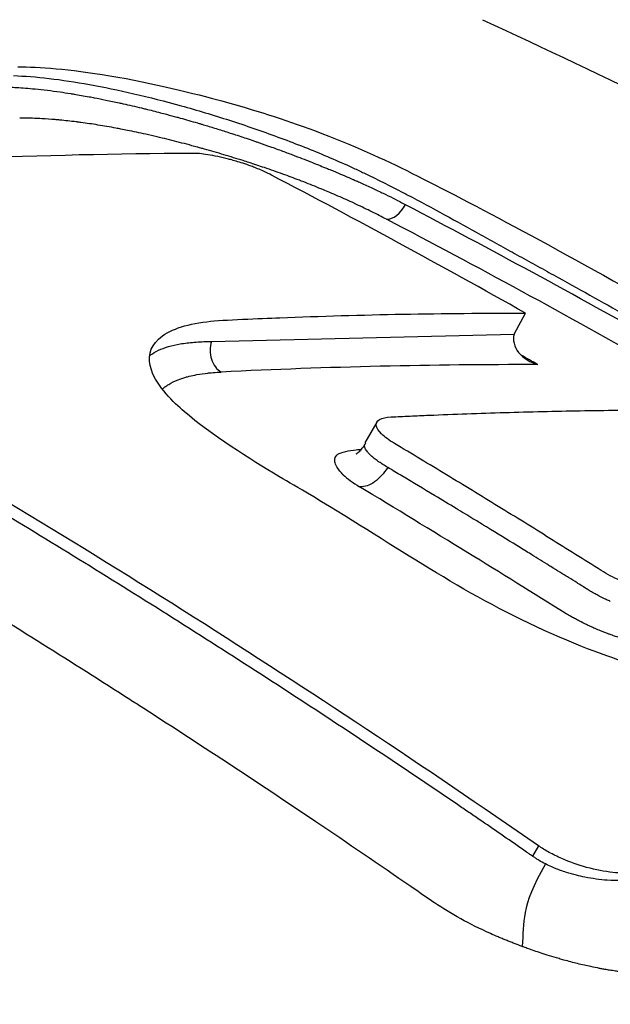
# Model space of a CAD drawing. Header units: millimetres. Extents: x 0 to 4378, y 0 to 2376.
# Tile 542 of 656: x 2757.71 to 2762.83, y 1102.7 to 1111.23. Entities that reach past the tile are written whole.
import ezdxf

# ---------------------------------------------------------------- set-up
doc = ezdxf.new("R2010")
doc.units = ezdxf.units.MM
doc.header["$LTSCALE"] = 0.2
doc.layers.add('01_Object Line', color=4, linetype='Continuous')

# ---------------------------------------------------------------- blocks, each defined once
blk = doc.blocks.new('A$C0a0b2bc4')
for p, q in [((24.1907, 249.3613), (24.2888, 249.5424)), ((21.5686, 249.2971), (24.1907, 249.3613)), ((23.0014, 248.5989), (22.8977, 248.4193)), ((24.4011, 244.9242), (24.3495, 244.8349))]:
    blk.add_line(p, q)
for centre, major_axis, ratio, start_param, end_param in [((23.1459, 250.5418), (-0.0928, -0.1772), 0.586047, 0.282701, 1.549637), ((-10.9635, 143.7044), (1.5329, 115.2206), 0.77692, 5.881452, 5.908218), ((-11.153, 143.6828), (1.6814, 115.1038), 0.777158, 5.88086, 5.909278), ((21.71, 249.2154), (0.0096, -0.1998), 0.765367, 4.254676, 5.832145), ((-12.4564, 142.8212), (1.6228, 116.0618), 0.777068, 5.880309, 5.882078), ((-14.0903, 138.3012), (60.6775, 105.1107), 0.577369, 0.320266, 0.355733), ((35.5074, 247.6165), (12.875, -0.6797), 0.101466, 3.257118, 3.331243), ((42.5198, 192.6376), (-59.4281, 62.9618), 0.349676, 5.367227, 5.382761), ((42.5198, 192.6376), (-59.4281, 62.9618), 0.349676, 5.353197, 5.367227)]:
    blk.add_ellipse(centre, major_axis=major_axis, ratio=ratio, start_param=start_param, end_param=end_param)
for points, knots in [([(39.4712, 247.8737), (39.4331, 247.8956), (39.3982, 247.9155), (39.3255, 247.9569), (39.2889, 247.9776), (39.1785, 248.0401), (39.1046, 248.0817), (38.8819, 248.2063), (38.7321, 248.2892), (38.2809, 248.536), (37.9752, 248.6996), (37.0496, 249.1845), (36.4155, 249.5031), (34.4804, 250.4381), (33.1349, 251.0403), (30.8356, 252.0036), (29.8917, 252.3823), (27.6379, 253.2415), (26.3254, 253.71), (23.2515, 254.7372), (21.4436, 255.2909), (17.1816, 256.4709), (14.6962, 257.0649), (10.8937, 257.8354), (9.5797, 258.0764), (5.7439, 258.7058), (3.2384, 259.0221), (-1.6606, 259.4415), (-4.03, 259.5387), (-9.6013, 259.5131), (-14.0825, 259.2596), (-20.2711, 257.6071), (-22.0603, 256.8788), (-24.9191, 255.1385), (-25.9865, 254.1276), (-26.6481, 252.9994)], [-12.394848, -12.394848, -12.394848, -12.394848, -12.368615, -12.368615, -12.342063, -12.342063, -12.288821, -12.288821, -12.182256, -12.182256, -11.970206, -11.970206, -11.54833, -11.54833, -10.709746, -10.709746, -10.156953, -10.156953, -9.427638, -9.427638, -8.478934, -8.478934, -7.206459, -7.206459, -6.534924, -6.534924, -5.237704, -5.237704, -3.929286, -3.929286, -1.992588, -1.992588, -0.996537, -0.996537, -0.000001, -0.000001, -0.000001, -0.000001]), ([(37.2624, 247.1977), (37.2293, 247.2167), (37.2034, 247.2316), (37.1455, 247.2647), (37.1162, 247.2815), (37.0278, 247.3318), (36.9687, 247.3654), (36.7892, 247.4666), (36.6684, 247.534), (36.2929, 247.7415), (36.0336, 247.8817), (35.1656, 248.3418), (34.5334, 248.6617), (31.925, 249.9285), (29.7866, 250.8486), (25.331, 252.566), (22.9866, 253.3709), (16.3418, 255.3888), (11.9453, 256.4332), (5.0775, 257.6004), (2.6147, 257.9238), (-5.188, 258.6278), (-9.5217, 258.5046), (-15.9273, 257.7956), (-18.6125, 257.1741), (-22.9846, 255.4333), (-24.6284, 254.3231), (-25.675, 253.0029)], [-6.77914, -6.77914, -6.77914, -6.77914, -6.770143, -6.770143, -6.760932, -6.760932, -6.742456, -6.742456, -6.705111, -6.705111, -6.627396, -6.627396, -6.444231, -6.444231, -5.883831, -5.883831, -5.314959, -5.314959, -4.309177, -4.309177, -3.739168, -3.739168, -2.454273, -2.454273, -1.234534, -1.234534, -0.000001, -0.000001, -0.000001, -0.000001]), ([(23.917, 252.0872), (24.9864, 251.592), (26.0481, 251.0713), (28.1127, 249.9984), (29.1135, 249.4498), (31.1024, 248.3005), (32.0862, 247.7023), (34.082, 246.4289), (35.0904, 245.7533), (36.089, 245.0534)], [-1.723661, -1.723661, -1.723661, -1.723661, -1.283811, -1.283811, -0.862142, -0.862142, -0.4403, -0.4403, -0.000001, -0.000001, -0.000001, -0.000001]), ([(24.4011, 244.9242), (22.4272, 246.2929), (20.4153, 247.5694), (16.3403, 249.9222), (14.2795, 250.999), (12.1902, 251.9802)], [0, 0, 0, 0, 0.502185, 0.502185, 1, 1, 1, 1]), ([(24.3495, 244.8349), (24.3441, 244.8387), (24.3386, 244.8425), (24.3332, 244.8463), (24.3254, 244.8517), (24.3176, 244.8571), (24.3098, 244.8625), (24.2941, 244.8733), (24.2785, 244.8841), (24.2629, 244.8949), (24.2004, 244.9382), (24.1379, 244.9813), (24.0753, 245.0243), (24.0127, 245.0674), (23.9501, 245.1103), (23.8875, 245.1532), (23.8718, 245.1639), (23.8561, 245.1746), (23.8405, 245.1853), (23.8248, 245.196), (23.8091, 245.2067), (23.7935, 245.2174), (23.7621, 245.2388), (23.7308, 245.2602), (23.6994, 245.2815), (23.4485, 245.4522), (23.197, 245.6214), (22.9449, 245.7892), (22.4407, 246.1247), (21.934, 246.4542), (21.4251, 246.7778), (20.9161, 247.1013), (20.4048, 247.4189), (19.8913, 247.7303), (19.3778, 248.0418), (18.862, 248.3472), (18.3441, 248.6465), (18.3352, 248.6516), (18.3263, 248.6568), (18.3175, 248.6619), (17.8083, 248.9558), (17.2971, 249.2439), (16.7838, 249.526), (16.2615, 249.813), (15.7371, 250.0939), (15.2108, 250.3686), (14.6845, 250.6433), (14.1562, 250.9117), (13.626, 251.1739), (13.3609, 251.305), (13.0954, 251.4346), (12.8294, 251.5625), (12.7961, 251.5785), (12.7629, 251.5945), (12.7296, 251.6105), (12.713, 251.6184), (12.6963, 251.6264), (12.6797, 251.6344), (12.663, 251.6423), (12.6464, 251.6503), (12.6298, 251.6582), (12.5632, 251.69), (12.4966, 251.7217), (12.43, 251.7533), (12.3634, 251.7849), (12.2967, 251.8165), (12.2301, 251.8479), (12.2134, 251.8557), (12.1967, 251.8636), (12.18, 251.8714), (12.1717, 251.8753), (12.1634, 251.8792), (12.155, 251.8831), (12.1496, 251.8857), (12.1441, 251.8883), (12.1386, 251.8908)], [0, 0, 0, 0, 0.0013857, 0.0013857, 0.0013857, 0.0033723, 0.0033723, 0.0033723, 0.0073454, 0.0073454, 0.0073454, 0.0232379, 0.0232379, 0.0232379, 0.0391303, 0.0391303, 0.0391303, 0.0431034, 0.0431034, 0.0431034, 0.0470765, 0.0470765, 0.0470765, 0.0550227, 0.0550227, 0.0550227, 0.1185925, 0.1185925, 0.1185925, 0.2457321, 0.2457321, 0.2457321, 0.3728716, 0.3728716, 0.3728716, 0.5000112, 0.5000112, 0.5000112, 0.5021867, 0.5021867, 0.5021867, 0.6271507, 0.6271507, 0.6271507, 0.7543218, 0.7543218, 0.7543218, 0.8814771, 0.8814771, 0.8814771, 0.9450548, 0.9450548, 0.9450548, 0.953002, 0.953002, 0.953002, 0.9569756, 0.9569756, 0.9569756, 0.9609492, 0.9609492, 0.9609492, 0.9768436, 0.9768436, 0.9768436, 0.992738, 0.992738, 0.992738, 0.9967116, 0.9967116, 0.9967116, 0.9986984, 0.9986984, 0.9986984, 1, 1, 1, 1]), ([(19.8918, 251.6792), (20.0728, 251.6776), (20.3286, 251.6615), (21.0684, 251.5372), (21.4279, 251.4459), (21.9293, 251.308), (22.1982, 251.2227), (22.8017, 250.9986), (23.0549, 250.8801), (23.8135, 250.5029), (24.6002, 250.0811), (25.5793, 249.5262)], [-1.03804, -1.03804, -1.03804, -1.03804, -0.91337, -0.91337, -0.780434, -0.780434, -0.622424, -0.622424, -0.41589, -0.41589, 0, 0, 0, 0]), ([(19.8545, 251.6022), (19.9481, 251.599), (20.0509, 251.5908), (20.2712, 251.5648), (20.3887, 251.5471), (20.635, 251.5028), (20.7638, 251.4762), (21.0293, 251.4147), (21.1659, 251.3799), (21.4434, 251.3025), (21.584, 251.2602), (21.865, 251.1694), (22.0053, 251.1209), (22.2123, 251.0446), (22.2807, 251.0186), (22.4158, 250.9655), (22.4824, 250.9384), (22.6132, 250.8834), (22.6773, 250.8555), (22.7712, 250.8132), (22.8021, 250.799), (22.8629, 250.7705), (22.8929, 250.7562), (22.9815, 250.7132), (23.0394, 250.6845), (23.1272, 250.6401), (23.1579, 250.6244), (23.1882, 250.6088)], [0.0000001, 0.0000001, 0.0000001, 0.0000001, 0.0625, 0.0625, 0.125, 0.125, 0.1875, 0.1875, 0.25, 0.25, 0.3125, 0.3125, 0.375, 0.375, 0.40625, 0.40625, 0.4375, 0.4375, 0.46875, 0.46875, 0.484375, 0.484375, 0.5, 0.5, 0.53125, 0.53125, 0.5482111, 0.5482111, 0.5482111, 0.5482111]), ([(19.8204, 251.5019), (19.8391, 251.5012), (19.8598, 251.5004), (19.8829, 251.4991), (19.9056, 251.4979), (19.9307, 251.4963), (19.9582, 251.4942), (19.9836, 251.4922), (20.0112, 251.4899), (20.0411, 251.4869), (20.0735, 251.4837), (20.1086, 251.4799), (20.1466, 251.4753), (20.1809, 251.4711), (20.2175, 251.4663), (20.2567, 251.4606), (20.286, 251.4564), (20.3167, 251.4518), (20.3489, 251.4466), (20.3583, 251.4451), (20.3679, 251.4436), (20.3776, 251.442), (20.419, 251.4351), (20.4627, 251.4275), (20.5088, 251.419), (20.5233, 251.4163), (20.5381, 251.4136), (20.5531, 251.4107), (20.5857, 251.4045), (20.6195, 251.3978), (20.6544, 251.3906), (20.6909, 251.3832), (20.7285, 251.3752), (20.7675, 251.3667), (20.7793, 251.3641), (20.7911, 251.3615), (20.8031, 251.3588), (20.8537, 251.3475), (20.9063, 251.3353), (20.9609, 251.3221), (20.973, 251.3192), (20.9852, 251.3162), (20.9975, 251.3132), (21.0391, 251.3029), (21.0818, 251.2921), (21.1257, 251.2807), (21.1433, 251.2762), (21.1611, 251.2715), (21.1791, 251.2667), (21.2084, 251.2589), (21.2381, 251.2509), (21.2683, 251.2426), (21.278, 251.2399), (21.2876, 251.2373), (21.2974, 251.2346), (21.3462, 251.221), (21.3962, 251.2068), (21.4472, 251.1918), (21.4561, 251.1892), (21.465, 251.1866), (21.4726, 251.1843), (21.4774, 251.1829), (21.4817, 251.1816), (21.4851, 251.1806), (21.5023, 251.1755), (21.5188, 251.1706), (21.5351, 251.1656), (21.5517, 251.1607), (21.568, 251.1557), (21.5848, 251.1505), (21.6171, 251.1406), (21.6513, 251.1299), (21.6875, 251.1184), (21.7254, 251.1063), (21.7655, 251.0934), (21.8076, 251.0794), (21.8482, 251.066), (21.8907, 251.0517), (21.935, 251.0365), (21.9437, 251.0335), (21.9526, 251.0304), (21.9622, 251.0271), (21.9927, 251.0165), (22.0242, 251.0054), (22.0537, 250.9949), (22.0649, 250.9909), (22.076, 250.9869), (22.0869, 250.983), (22.1261, 250.969), (22.1626, 250.9556), (22.1964, 250.9431), (22.2307, 250.9304), (22.2622, 250.9185), (22.291, 250.9075), (22.3201, 250.8965), (22.3464, 250.8863), (22.3701, 250.8771), (22.3802, 250.8732), (22.3898, 250.8694), (22.3997, 250.8655), (22.4089, 250.8619), (22.4184, 250.8582), (22.4289, 250.854), (22.4493, 250.846), (22.4725, 250.8367), (22.4957, 250.8274), (22.5151, 250.8196), (22.5349, 250.8116), (22.5546, 250.8035), (22.5673, 250.7984), (22.58, 250.7932), (22.5925, 250.788), (22.6027, 250.7838), (22.6129, 250.7796), (22.6229, 250.7754), (22.6315, 250.7719), (22.64, 250.7683), (22.6485, 250.7647), (22.6989, 250.7436), (22.7471, 250.723), (22.7929, 250.703), (22.7963, 250.7015), (22.7998, 250.7), (22.8032, 250.6985), (22.816, 250.6929), (22.8286, 250.6873), (22.8415, 250.6816), (22.8481, 250.6786), (22.8548, 250.6757), (22.8616, 250.6726), (22.8687, 250.6695), (22.8772, 250.6656), (22.8857, 250.6618), (22.9213, 250.6457), (22.9551, 250.63), (22.9868, 250.6151), (23.0192, 250.5998), (23.0496, 250.5852), (23.078, 250.5712), (23.1075, 250.5568), (23.1349, 250.5431), (23.1603, 250.5301), (23.1872, 250.5163), (23.2119, 250.5034), (23.2344, 250.4913), (23.2383, 250.4893), (23.2421, 250.4872), (23.2458, 250.4852)], [0, 0, 0, 0, 0.0449119, 0.0449119, 0.0449119, 0.0893454, 0.0893454, 0.0893454, 0.1304676, 0.1304676, 0.1304676, 0.1751205, 0.1751205, 0.1751205, 0.2153603, 0.2153603, 0.2153603, 0.2454718, 0.2454718, 0.2454718, 0.254313, 0.254313, 0.254313, 0.2920562, 0.2920562, 0.2920562, 0.3039495, 0.3039495, 0.3039495, 0.3298131, 0.3298131, 0.3298131, 0.3568068, 0.3568068, 0.3568068, 0.3649574, 0.3649574, 0.3649574, 0.3993365, 0.3993365, 0.3993365, 0.4069434, 0.4069434, 0.4069434, 0.4327155, 0.4327155, 0.4327155, 0.443084, 0.443084, 0.443084, 0.4599571, 0.4599571, 0.4599571, 0.4653372, 0.4653372, 0.4653372, 0.4923468, 0.4923468, 0.4923468, 0.4970366, 0.4970366, 0.4970366, 0.5, 0.5, 0.5, 0.5148376, 0.5148376, 0.5148376, 0.5298342, 0.5298342, 0.5298342, 0.5586849, 0.5586849, 0.5586849, 0.5889936, 0.5889936, 0.5889936, 0.6182114, 0.6182114, 0.6182114, 0.6240071, 0.6240071, 0.6240071, 0.6424174, 0.6424174, 0.6424174, 0.6494676, 0.6494676, 0.6494676, 0.674842, 0.674842, 0.674842, 0.7005043, 0.7005043, 0.7005043, 0.7262879, 0.7262879, 0.7262879, 0.737221, 0.737221, 0.737221, 0.747272, 0.747272, 0.747272, 0.7668552, 0.7668552, 0.7668552, 0.7831937, 0.7831937, 0.7831937, 0.7936968, 0.7936968, 0.7936968, 0.8022369, 0.8022369, 0.8022369, 0.8095698, 0.8095698, 0.8095698, 0.8532315, 0.8532315, 0.8532315, 0.8565312, 0.8565312, 0.8565312, 0.8687895, 0.8687895, 0.8687895, 0.875, 0.875, 0.875, 0.8814534, 0.8814534, 0.8814534, 0.9084374, 0.9084374, 0.9084374, 0.9360288, 0.9360288, 0.9360288, 0.9646054, 0.9646054, 0.9646054, 0.9947914, 0.9947914, 0.9947914, 0.9999643, 0.9999643, 0.9999643, 0.9999643]), ([(21.4547, 250.9796), (21.4508, 250.9807), (21.4469, 250.9818), (21.4431, 250.9828), (21.384, 250.9991), (21.3257, 251.0145), (21.2682, 251.0292), (21.2107, 251.044), (21.154, 251.0579), (21.0982, 251.0711), (21.0646, 251.079), (21.0313, 251.0867), (20.9983, 251.094), (20.9446, 251.106), (20.8918, 251.1172), (20.8398, 251.1277), (20.8211, 251.1315), (20.8025, 251.1351), (20.7841, 251.1387), (20.7696, 251.1415), (20.7553, 251.1442), (20.741, 251.1469), (20.6879, 251.1568), (20.6358, 251.1659), (20.5846, 251.1741), (20.5346, 251.1822), (20.4855, 251.1894), (20.4374, 251.1958), (20.4274, 251.1972), (20.4174, 251.1985), (20.4075, 251.1998), (20.4034, 251.2003), (20.3994, 251.2008), (20.3953, 251.2013), (20.3475, 251.2073), (20.3007, 251.2124), (20.2548, 251.2168), (20.241, 251.2181), (20.2274, 251.2193), (20.2138, 251.2204), (20.1744, 251.2238), (20.1357, 251.2265), (20.0978, 251.2285), (20.0547, 251.2309), (20.0125, 251.2324), (19.9713, 251.2331), (19.9496, 251.2334), (19.9281, 251.2336), (19.9069, 251.2334)], [0.5059243, 0.5059243, 0.5059243, 0.5059243, 0.5090794, 0.5090794, 0.5090794, 0.5572392, 0.5572392, 0.5572392, 0.605399, 0.605399, 0.605399, 0.634423, 0.634423, 0.634423, 0.6815967, 0.6815967, 0.6815967, 0.6985431, 0.6985431, 0.6985431, 0.7117933, 0.7117933, 0.7117933, 0.7609434, 0.7609434, 0.7609434, 0.8089325, 0.8089325, 0.8089325, 0.818888, 0.818888, 0.818888, 0.8229663, 0.8229663, 0.8229663, 0.8711233, 0.8711233, 0.8711233, 0.8855187, 0.8855187, 0.8855187, 0.9273707, 0.9273707, 0.9273707, 0.9749246, 0.9749246, 0.9749246, 1, 1, 1, 1]), ([(21.4009, 250.9277), (20.7517, 250.9241), (20.0965, 250.9097), (18.7799, 250.8561), (18.1184, 250.8172), (17.455, 250.7654)], [-1, -1, -1, -1, -0.5, -0.5, 0, 0, 0, 0]), ([(22.0894, 250.7387), (22.067, 250.7506), (22.0431, 250.7624), (22.0176, 250.774), (22.0137, 250.7758), (22.0099, 250.7775), (22.0059, 250.7793), (21.9895, 250.7865), (21.9725, 250.7937), (21.9549, 250.8008), (21.9409, 250.8064), (21.9265, 250.8119), (21.9118, 250.8174), (21.8874, 250.8263), (21.8633, 250.8346), (21.8402, 250.8421), (21.8195, 250.8488), (21.7996, 250.8549), (21.7807, 250.8604), (21.7637, 250.8653), (21.7475, 250.8698), (21.7324, 250.8739), (21.7271, 250.8753), (21.7219, 250.8767), (21.7169, 250.878), (21.6525, 250.8948), (21.5929, 250.9079), (21.5367, 250.9167), (21.484, 250.925), (21.4389, 250.9286), (21.4009, 250.9277)], [-0.06988791, -0.06988791, -0.06988791, -0.06988791, -0.06329468, -0.06329468, -0.06329468, -0.06229698, -0.06229698, -0.06229698, -0.05812881, -0.05812881, -0.05812881, -0.05480713, -0.05480713, -0.05480713, -0.04932066, -0.04932066, -0.04932066, -0.04439587, -0.04439587, -0.04439587, -0.03995243, -0.03995243, -0.03995243, -0.03840395, -0.03840395, -0.03840395, -0.01857631, -0.01857631, -0.01857631, 0, 0, 0, 0]), ([(23.0858, 250.3565), (23.0436, 250.3786), (23.0009, 250.4003), (22.9577, 250.4217), (22.9141, 250.4432), (22.8699, 250.4645), (22.8251, 250.4854), (22.8177, 250.4889), (22.8103, 250.4923), (22.8029, 250.4957), (22.78, 250.5064), (22.7569, 250.5169), (22.7337, 250.5273), (22.6877, 250.548), (22.6411, 250.5684), (22.5938, 250.5884), (22.5739, 250.5969), (22.5538, 250.6053), (22.5337, 250.6137), (22.5223, 250.6184), (22.511, 250.6231), (22.4995, 250.6277), (22.4502, 250.6479), (22.4001, 250.6678), (22.3493, 250.6873), (22.3427, 250.6899), (22.336, 250.6924), (22.3294, 250.695), (22.2825, 250.7129), (22.235, 250.7305), (22.187, 250.7479), (22.1342, 250.767), (22.0806, 250.7858), (22.0263, 250.8043), (21.9828, 250.8191), (21.9388, 250.8337), (21.8944, 250.8481), (21.877, 250.8537), (21.8595, 250.8593), (21.842, 250.8649), (21.7871, 250.8823), (21.7315, 250.8995), (21.6751, 250.9163), (21.62, 250.9328), (21.5642, 250.949), (21.5076, 250.9649), (21.4973, 250.9678), (21.487, 250.9707), (21.4766, 250.9736), (21.4693, 250.9756), (21.462, 250.9776), (21.4547, 250.9796)], [0, 0, 0, 0, 0.0455401, 0.0455401, 0.0455401, 0.0914636, 0.0914636, 0.0914636, 0.0990195, 0.0990195, 0.0990195, 0.1224227, 0.1224227, 0.1224227, 0.1687343, 0.1687343, 0.1687343, 0.188272, 0.188272, 0.188272, 0.1992646, 0.1992646, 0.1992646, 0.246802, 0.246802, 0.246802, 0.2530244, 0.2530244, 0.2530244, 0.2967585, 0.2967585, 0.2967585, 0.3448074, 0.3448074, 0.3448074, 0.3833234, 0.3833234, 0.3833234, 0.3983793, 0.3983793, 0.3983793, 0.445499, 0.445499, 0.445499, 0.4915866, 0.4915866, 0.4915866, 0.5, 0.5, 0.5, 0.5059243, 0.5059243, 0.5059243, 0.5059243]), ([(24.2888, 249.5424), (23.9243, 249.7481), (23.5588, 249.9506), (22.8256, 250.3494), (22.458, 250.5456), (22.0894, 250.7387)], [0, 0, 0, 0, 0.1540444, 0.1540444, 0.3080886, 0.3080886, 0.3080886, 0.3080886]), ([(23.1882, 250.6088), (23.2138, 250.5956), (23.2392, 250.5824), (23.3748, 250.5116), (23.4818, 250.4539), (23.6926, 250.3385), (23.7963, 250.2807), (23.9522, 250.1939), (24.0042, 250.165), (24.0826, 250.1215), (24.1089, 250.107), (24.1615, 250.0779), (24.1879, 250.0634), (24.2675, 250.0197), (24.3204, 249.9906), (24.426, 249.9323), (24.4788, 249.9032), (24.6367, 249.8157), (24.7416, 249.7572), (25.056, 249.5816), (25.2651, 249.4641), (25.4753, 249.346)], [0.5482111, 0.5482111, 0.5482111, 0.5482111, 0.5625, 0.5625, 0.625, 0.625, 0.6875, 0.6875, 0.71875, 0.71875, 0.734375, 0.734375, 0.75, 0.75, 0.78125, 0.78125, 0.8125, 0.8125, 0.875, 0.875, 1, 1, 1, 1]), ([(27.0491, 246.1738), (26.9307, 246.1677), (26.7976, 246.1705), (26.506, 246.1953), (26.3498, 246.217), (25.9664, 246.2868), (25.6689, 246.3524), (25.105, 246.5289), (24.8089, 246.6292), (23.7263, 247.1205), (23.1946, 247.5043), (22.3008, 248.0411), (22.249, 248.0697), (21.9074, 248.2741), (21.566, 248.4868), (21.2427, 248.7666), (21.0971, 248.9047), (21.0105, 249.1578), (21.0342, 249.2464), (21.1967, 249.3982), (21.3397, 249.4463), (21.6815, 249.4869), (21.9899, 249.4955), (22.8712, 249.5311), (23.5811, 249.5445), (24.2888, 249.5424)], [-3.167848, -3.167848, -3.167848, -3.167848, -2.81724, -2.81724, -2.467917, -2.467917, -1.999757, -1.999757, -1.713271, -1.713271, -1.133006, -1.133006, -1.013161, -1.013161, -0.71142, -0.71142, -0.596427, -0.596427, -0.511366, -0.511366, -0.413735, -0.413735, -0.334218, -0.334218, -0.000001, -0.000001, -0.000001, -0.000001]), ([(21.0319, 249.1732), (21.0349, 249.1757), (21.038, 249.1781), (21.0605, 249.1952), (21.0829, 249.2086), (21.1597, 249.2447), (21.2233, 249.2632), (21.3359, 249.2823), (21.3762, 249.2873), (21.4622, 249.2943), (21.5079, 249.2963), (21.5601, 249.297), (21.5643, 249.297), (21.5686, 249.2971)], [0.69919, 0.69919, 0.69919, 0.69919, 0.7086002, 0.7086002, 0.7658861, 0.7658861, 0.8804581, 0.8804581, 0.937744, 0.937744, 0.99503, 0.99503, 0.9999998, 0.9999998, 0.9999998, 0.9999998]), ([(24.1907, 249.3613), (24.1811, 249.3342), (24.183, 249.3093), (24.1962, 249.2519), (24.2084, 249.2269), (24.269, 249.1526), (24.3344, 249.1149), (24.3961, 249.0964)], [0, 0, 0, 0, 0.224327, 0.224327, 0.48026, 0.48026, 1, 1, 1, 1]), ([(21.1423, 248.883), (21.1434, 248.8841), (21.1445, 248.8851), (21.1456, 248.8861), (21.1465, 248.887), (21.1475, 248.8879), (21.1484, 248.8887), (21.1554, 248.895), (21.1628, 248.9011), (21.1708, 248.907), (21.1793, 248.9133), (21.1884, 248.9195), (21.198, 248.9255), (21.2219, 248.9403), (21.2491, 248.9537), (21.2795, 248.9656), (21.3, 248.9737), (21.322, 248.9811), (21.3455, 248.9878), (21.3554, 248.9906), (21.3655, 248.9933), (21.3759, 248.9959), (21.3963, 249.0009), (21.4176, 249.0054), (21.4399, 249.0095), (21.4707, 249.0151), (21.5033, 249.0198), (21.5377, 249.0236), (21.5411, 249.0239), (21.5446, 249.0243), (21.5481, 249.0247), (21.5705, 249.027), (21.5937, 249.0289), (21.6176, 249.0305), (21.6289, 249.0312), (21.6404, 249.0318), (21.652, 249.0324)], [-0.3069431, -0.3069431, -0.3069431, -0.3069431, -0.3030845, -0.3030845, -0.3030845, -0.2999212, -0.2999212, -0.2999212, -0.2766522, -0.2766522, -0.2766522, -0.2518048, -0.2518048, -0.2518048, -0.190455, -0.190455, -0.190455, -0.1490045, -0.1490045, -0.1490045, -0.1315007, -0.1315007, -0.1315007, -0.0971739, -0.0971739, -0.0971739, -0.0498079, -0.0498079, -0.0498079, -0.045044, -0.045044, -0.045044, -0.0144655, -0.0144655, -0.0144655, 0, 0, 0, 0]), ([(25.6316, 247.1), (25.544, 247.0959), (25.4234, 247.1156), (25.2306, 247.1746), (25.1669, 247.1983), (25.0471, 247.2515), (24.9925, 247.2803), (24.8714, 247.3569), (24.7971, 247.4038), (24.6483, 247.4972), (24.5739, 247.5438), (24.3506, 247.6831), (24.2014, 247.7755), (23.9028, 247.9592), (23.7533, 248.0505), (23.4539, 248.2321), (23.304, 248.3224), (23.1065, 248.4405), (23.0683, 248.4689), (23.014, 248.5227), (22.9987, 248.5476), (22.9902, 248.6125), (23.0358, 248.639), (23.1783, 248.6458), (23.2332, 248.6483), (23.3429, 248.6532), (23.3977, 248.6555), (23.5621, 248.6624), (23.6716, 248.6666), (23.9997, 248.6783), (24.218, 248.6847), (24.6537, 248.6951), (24.8712, 248.6989), (25.1966, 248.7027), (25.305, 248.7037), (25.5216, 248.7049), (25.6297, 248.7052), (25.7377, 248.7052)], [0, 0, 0, 0, 0.049586, 0.049586, 0.074046, 0.074046, 0.09857, 0.09857, 0.137167, 0.137167, 0.175764, 0.175764, 0.252958, 0.252958, 0.330152, 0.330152, 0.407345, 0.407345, 0.43188, 0.43188, 0.45635, 0.45635, 0.505944, 0.505944, 0.536823, 0.536823, 0.567702, 0.567702, 0.629461, 0.629461, 0.752975, 0.752975, 0.876487, 0.876487, 0.938244, 0.938244, 1, 1, 1, 1]), ([(22.6369, 248.2771), (22.639, 248.2952), (22.6478, 248.3091), (22.6632, 248.3188), (22.6776, 248.3279), (22.7001, 248.3361), (22.731, 248.3435), (22.7594, 248.3503), (22.7899, 248.3553), (22.8226, 248.3586), (22.8367, 248.36), (22.8516, 248.3613), (22.8672, 248.3623)], [0.09375, 0.09375, 0.09375, 0.09375, 0.125, 0.125, 0.125, 0.15625, 0.15625, 0.15625, 0.1875, 0.1875, 0.1875, 0.2017709, 0.2017709, 0.2017709, 0.2017709]), ([(22.8225, 248.3236), (22.8225, 248.3236), (22.8235, 248.324), (22.8272, 248.326), (22.8301, 248.3277), (22.8403, 248.3348), (22.8495, 248.3425), (22.8659, 248.3604), (22.8725, 248.3684), (22.8823, 248.3819), (22.8857, 248.3868), (22.89, 248.3935), (22.891, 248.395), (22.892, 248.3966)], [0.43982009, 0.43982009, 0.43982009, 0.43982009, 0.44352933, 0.44352933, 0.44762913, 0.44762913, 0.45452079, 0.45452079, 0.45860419, 0.45860419, 0.46074171, 0.46074171, 0.46138453, 0.46138453, 0.46138453, 0.46138453]), ([(23.0966, 248.2041), (23.0811, 248.2132), (23.0665, 248.2222), (23.053, 248.2309), (23.042, 248.238), (23.0315, 248.245), (23.0217, 248.2517), (23.0189, 248.2537), (23.0161, 248.2556), (23.0134, 248.2575), (23.0004, 248.2666), (22.9887, 248.2753), (22.9783, 248.2835), (22.9687, 248.291), (22.9602, 248.2982), (22.9527, 248.305), (22.9482, 248.309), (22.9441, 248.3129), (22.9402, 248.3167), (22.9381, 248.3188), (22.936, 248.3209), (22.934, 248.323), (22.9281, 248.3291), (22.9232, 248.3348), (22.9189, 248.34), (22.9145, 248.3455), (22.9108, 248.3506), (22.9079, 248.3552), (22.9046, 248.3602), (22.9022, 248.3646), (22.9003, 248.3686), (22.8997, 248.37), (22.899, 248.3714), (22.8983, 248.3733), (22.8971, 248.3763), (22.8961, 248.3794), (22.8954, 248.3825), (22.8949, 248.3847), (22.8946, 248.3868), (22.8945, 248.3889), (22.894, 248.3956), (22.8955, 248.4016), (22.8984, 248.407), (22.8992, 248.4085), (22.9001, 248.4099), (22.9011, 248.4113)], [0, 0, 0, 0, 0.0092373, 0.0092373, 0.0092373, 0.0168196, 0.0168196, 0.0168196, 0.019012, 0.019012, 0.019012, 0.0295117, 0.0295117, 0.0295117, 0.0391751, 0.0391751, 0.0391751, 0.0449106, 0.0449106, 0.0449106, 0.0481955, 0.0481955, 0.0481955, 0.057936, 0.057936, 0.057936, 0.068185, 0.068185, 0.068185, 0.0793082, 0.0793082, 0.0793082, 0.0833333, 0.0833333, 0.0833333, 0.0895714, 0.0895714, 0.0895714, 0.0939299, 0.0939299, 0.0939299, 0.1079845, 0.1079845, 0.1079845, 0.1118196, 0.1118196, 0.1118196, 0.1118196]), ([(24.2597, 244.0513), (24.2362, 244.06), (24.2129, 244.0688), (24.1897, 244.0778), (24.178, 244.0823), (24.1664, 244.0869), (24.1549, 244.0915), (24.1433, 244.0961), (24.1318, 244.1008), (24.1203, 244.1055), (24.1088, 244.1102), (24.0974, 244.1149), (24.0859, 244.1197), (24.0745, 244.1245), (24.0631, 244.1293), (24.0518, 244.1342), (24.0291, 244.1439), (24.0066, 244.1539), (23.9843, 244.1639), (23.895, 244.2042), (23.809, 244.247), (23.7277, 244.2915), (23.6465, 244.3361), (23.5701, 244.3823), (23.5, 244.4294), (23.4825, 244.4412), (23.4656, 244.453), (23.4485, 244.4649), (23.4314, 244.4767), (23.4144, 244.4885), (23.3974, 244.5003), (23.3632, 244.524), (23.3291, 244.5475), (23.295, 244.5711), (23.0219, 244.7597), (22.748, 244.9464), (22.4735, 245.1314), (21.963, 245.4754), (21.4501, 245.8132), (20.9348, 246.1449), (20.8957, 246.17), (20.8566, 246.1951), (20.8175, 246.2202), (20.3131, 246.5436), (19.8065, 246.8611), (19.2976, 247.1726), (19.2466, 247.2038), (19.1956, 247.2349), (19.1446, 247.266), (18.5852, 247.6069), (18.023, 247.9405), (17.4583, 248.2669)], [-1, -1, -1, -1, -0.9989185, -0.9989185, -0.9989185, -0.9983778, -0.9983778, -0.9983778, -0.9978371, -0.9978371, -0.9978371, -0.9972963, -0.9972963, -0.9972963, -0.9967556, -0.9967556, -0.9967556, -0.9956741, -0.9956741, -0.9956741, -0.9913482, -0.9913482, -0.9913482, -0.9870224, -0.9870224, -0.9870224, -0.9859409, -0.9859409, -0.9859409, -0.9848594, -0.9848594, -0.9848594, -0.9826965, -0.9826965, -0.9826965, -0.965393, -0.965393, -0.965393, -0.9332255, -0.9332255, -0.9332255, -0.930786, -0.930786, -0.930786, -0.8993296, -0.8993296, -0.8993296, -0.896179, -0.896179, -0.896179, -0.8616263, -0.8616263, -0.8616263, -0.8616263]), ([(22.7102, 248.1411), (22.6875, 248.1632), (22.6698, 248.1851), (22.6578, 248.2053), (22.6567, 248.207), (22.6557, 248.2088), (22.6548, 248.2106), (22.6502, 248.2188), (22.6466, 248.2266), (22.6438, 248.234), (22.6386, 248.2479), (22.6361, 248.2605), (22.6366, 248.2721), (22.6366, 248.2738), (22.6368, 248.2755), (22.6369, 248.2771)], [0.03663506, 0.03663506, 0.03663506, 0.03663506, 0.06040346, 0.06040346, 0.06040346, 0.0625, 0.0625, 0.0625, 0.07243844, 0.07243844, 0.07243844, 0.09103943, 0.09103943, 0.09103943, 0.09375, 0.09375, 0.09375, 0.09375]), ([(23.0966, 248.2041), (23.0773, 248.177), (23.0593, 248.1546), (23.0224, 248.1151), (23.0022, 248.0963), (22.9598, 248.0656), (22.9383, 248.0538), (22.8958, 248.0394), (22.8761, 248.0366), (22.8562, 248.0374), (22.8549, 248.0375), (22.8531, 248.0376), (22.8525, 248.0376), (22.8516, 248.0377), (22.8513, 248.0377), (22.8509, 248.0378), (22.8507, 248.0378), (22.8505, 248.0378), (22.8504, 248.0378), (22.8503, 248.0378), (22.8503, 248.0378), (22.8502, 248.0378), (22.8502, 248.0378), (22.8502, 248.0378), (22.8501, 248.0378), (22.8501, 248.0378), (22.8501, 248.0378), (22.8501, 248.0378), (22.8501, 248.0378), (22.8502, 248.0378), (22.8502, 248.0378), (22.8502, 248.0378)], [-0.008238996, -0.008238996, -0.008238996, -0.008238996, -0.006189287, -0.006189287, -0.004106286, -0.004106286, -0.00211302, -0.00211302, -0.000255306, -0.000255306, -0.00013498, -0.00013498, -0.000074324, -0.000074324, -0.000043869, -0.000043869, -0.00002861, -0.00002861, -0.000020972, -0.000020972, -0.000017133, -0.000017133, -0.00001522, -0.00001522, -0.000013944, -0.000013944, -0.00001128, -0.00001128, -0.000006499, -0.000006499, -0.000003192, -0.000003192, -0.000003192, -0.000003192]), ([(25.0231, 247.0438), (25.0177, 247.0461), (25.0122, 247.0485), (25.0068, 247.0509), (24.9959, 247.0558), (24.9851, 247.0608), (24.9743, 247.066), (24.9586, 247.0736), (24.943, 247.0815), (24.9275, 247.0897), (24.9153, 247.0961), (24.9031, 247.1028), (24.8909, 247.1097), (24.8771, 247.1174), (24.8633, 247.1253), (24.8496, 247.1335), (24.8433, 247.1372), (24.8369, 247.141), (24.8306, 247.1448), (24.8213, 247.1505), (24.8119, 247.1562), (24.8025, 247.162), (24.7882, 247.1709), (24.7738, 247.1799), (24.7592, 247.1891), (24.7517, 247.1938), (24.7442, 247.1985), (24.7367, 247.2033), (24.7124, 247.2186), (24.6876, 247.2341), (24.6621, 247.25), (24.6489, 247.2582), (24.6356, 247.2665), (24.6221, 247.2749), (24.6102, 247.2823), (24.5982, 247.2898), (24.586, 247.2973), (24.5609, 247.3129), (24.5351, 247.3289), (24.5088, 247.3453), (24.4977, 247.3521), (24.4864, 247.3591), (24.4751, 247.3662), (24.45, 247.3817), (24.4245, 247.3976), (24.3984, 247.4138), (24.3737, 247.4291), (24.3485, 247.4446), (24.3229, 247.4605), (24.2871, 247.4826), (24.2505, 247.5051), (24.213, 247.5282), (24.1299, 247.5794), (24.0424, 247.633), (23.9505, 247.6892), (23.9406, 247.6952), (23.9306, 247.7013), (23.9205, 247.7075), (23.8918, 247.725), (23.8626, 247.7428), (23.8331, 247.7608), (23.7856, 247.7896), (23.737, 247.8191), (23.6874, 247.8492), (23.627, 247.8858), (23.5651, 247.9232), (23.5015, 247.9615), (23.4099, 248.0167), (23.3149, 248.0738), (23.2165, 248.1325), (23.1772, 248.156), (23.1372, 248.1799), (23.0966, 248.2041)], [0.4004159, 0.4004159, 0.4004159, 0.4004159, 0.4073355, 0.4073355, 0.4073355, 0.4212145, 0.4212145, 0.4212145, 0.4412613, 0.4412613, 0.4412613, 0.4570088, 0.4570088, 0.4570088, 0.4747589, 0.4747589, 0.4747589, 0.4829088, 0.4829088, 0.4829088, 0.4949513, 0.4949513, 0.4949513, 0.5132908, 0.5132908, 0.5132908, 0.5226685, 0.5226685, 0.5226685, 0.5528184, 0.5528184, 0.5528184, 0.5684805, 0.5684805, 0.5684805, 0.5822456, 0.5822456, 0.5822456, 0.6107325, 0.6107325, 0.6107325, 0.6227312, 0.6227312, 0.6227312, 0.6492608, 0.6492608, 0.6492608, 0.6744338, 0.6744338, 0.6744338, 0.7095476, 0.7095476, 0.7095476, 0.7873027, 0.7873027, 0.7873027, 0.7957224, 0.7957224, 0.7957224, 0.8197623, 0.8197623, 0.8197623, 0.8583457, 0.8583457, 0.8583457, 0.9052704, 0.9052704, 0.9052704, 0.9729108, 0.9729108, 0.9729108, 1, 1, 1, 1]), ([(37.2624, 247.1977), (37.2832, 247.1857), (37.2993, 247.1764), (37.3354, 247.1556), (37.3536, 247.145), (37.4082, 247.1134), (37.4445, 247.0923), (37.5533, 247.0288), (37.6256, 246.9863), (37.8434, 246.8576), (37.9877, 246.7711), (38.4334, 246.5005), (38.7311, 246.3145), (39.7499, 245.6604), (40.4477, 245.1796), (42.0161, 244.0264), (42.8591, 243.3443), (44.1097, 242.2286), (44.5664, 241.7927), (45.5046, 240.8301), (45.9712, 240.3037), (46.64, 239.4648), (46.8739, 239.1501), (47.3565, 238.4489), (47.5957, 238.0628), (48.0898, 237.1632), (48.3213, 236.6518), (48.6469, 235.7253), (48.7568, 235.309), (48.9069, 234.4408), (48.9375, 233.9917), (48.8988, 233.0662), (48.8187, 232.593), (48.5402, 231.6817), (48.3436, 231.2437), (47.8334, 230.4005), (47.5198, 229.9953), (46.7825, 229.2296), (46.3617, 228.8688), (45.4099, 228.1849), (44.8784, 227.862), (41.9422, 226.3448), (38.7878, 225.4972), (34.08, 224.9568), (33.1659, 224.8777), (30.8051, 224.7357), (29.3232, 224.7012), (27.0204, 224.7268), (26.2392, 224.7483), (24.6526, 224.8171), (23.8473, 224.8644), (23.033, 224.9243)], [0.000001, 0.000001, 0.000001, 0.000001, 0.008819, 0.008819, 0.017845, 0.017845, 0.035907, 0.035907, 0.072142, 0.072142, 0.145603, 0.145603, 0.301295, 0.301295, 0.697741, 0.697741, 1.249711, 1.249711, 1.602669, 1.602669, 2.03028, 2.03028, 2.287616, 2.287616, 2.606653, 2.606653, 3.037248, 3.037248, 3.398951, 3.398951, 3.802683, 3.802683, 4.249515, 4.249515, 4.69033, 4.69033, 5.131374, 5.131374, 5.563894, 5.563894, 5.99898, 5.99898, 7.754072, 7.754072, 8.158843, 8.158843, 8.768031, 8.768031, 9.073942, 9.073942, 9.38062, 9.38062, 9.38062, 9.38062]), ([(24.9394, 246.788), (24.9229, 246.7947), (24.9074, 246.8013), (24.8928, 246.8076), (24.8779, 246.8141), (24.8639, 246.8204), (24.8508, 246.8264), (24.8467, 246.8283), (24.8427, 246.8302), (24.8394, 246.8317), (24.8302, 246.836), (24.82, 246.8408), (24.8083, 246.8465), (24.7935, 246.8536), (24.7763, 246.8622), (24.757, 246.8722), (24.751, 246.8752), (24.7449, 246.8784), (24.7385, 246.8818), (24.7261, 246.8884), (24.7146, 246.8946), (24.704, 246.9004), (24.6929, 246.9065), (24.6829, 246.9121), (24.6738, 246.9173), (24.6639, 246.9229), (24.6551, 246.928), (24.6474, 246.9325), (24.6447, 246.9341), (24.6421, 246.9356), (24.6396, 246.9368)], [-0.05357143, -0.05357143, -0.05357143, -0.05357143, -0.04596765, -0.04596765, -0.04596765, -0.03816979, -0.03816979, -0.03816979, -0.03571429, -0.03571429, -0.03571429, -0.02893562, -0.02893562, -0.02893562, -0.0204507, -0.0204507, -0.0204507, -0.01785714, -0.01785714, -0.01785714, -0.01287926, -0.01287926, -0.01287926, -0.00765491, -0.00765491, -0.00765491, -0.00198302, -0.00198302, -0.00198302, 0, 0, 0, 0]), ([(27.2296, 246.7011), (27.181, 246.7), (27.1314, 246.6991), (27.0815, 246.6982), (27.0461, 246.6975), (27.0105, 246.6967), (26.9775, 246.696), (26.894, 246.6942), (26.8128, 246.692), (26.7321, 246.6897), (26.7151, 246.6893), (26.6982, 246.6888), (26.6813, 246.6883), (26.6617, 246.6877), (26.6422, 246.6872), (26.6279, 246.6867), (26.6009, 246.6859), (26.5742, 246.6852), (26.5424, 246.6842), (26.5328, 246.6839), (26.5227, 246.6836), (26.5122, 246.6833), (26.4846, 246.6825), (26.4538, 246.6816), (26.4199, 246.6805), (26.3898, 246.6796), (26.3572, 246.6785), (26.322, 246.6773), (26.3096, 246.6769), (26.2969, 246.6765), (26.2839, 246.676), (26.2561, 246.6751), (26.2268, 246.674), (26.1962, 246.6729), (26.1732, 246.672), (26.1494, 246.6712), (26.1316, 246.6705), (26.0989, 246.6693), (26.0729, 246.6683), (26.049, 246.6674), (26.0459, 246.6673), (26.0427, 246.6672), (26.0396, 246.667), (26.0097, 246.6659), (25.9822, 246.6648), (25.9573, 246.6638), (25.9511, 246.6635), (25.9452, 246.6633), (25.9381, 246.663), (25.9318, 246.6627), (25.9244, 246.6624), (25.9174, 246.6622), (25.9043, 246.6616), (25.8922, 246.6612), (25.8811, 246.6608), (25.8703, 246.6604), (25.8604, 246.66), (25.8514, 246.6596), (25.8418, 246.6591), (25.8331, 246.6587), (25.8255, 246.6583), (25.8167, 246.6578), (25.8093, 246.6574), (25.8032, 246.6571), (25.8009, 246.657), (25.7988, 246.6569), (25.7958, 246.6567), (25.7903, 246.6565), (25.7823, 246.6561), (25.7729, 246.6556), (25.7647, 246.6551), (25.7555, 246.6546), (25.745, 246.6541), (25.7359, 246.6536), (25.7259, 246.653), (25.715, 246.6525), (25.709, 246.6522), (25.7028, 246.6519), (25.6969, 246.6516), (25.6826, 246.6509), (25.6695, 246.6504), (25.6572, 246.6501), (25.6521, 246.6499), (25.6471, 246.6498), (25.6422, 246.6497), (25.6281, 246.6494), (25.6151, 246.6492), (25.6031, 246.6492), (25.5995, 246.6493), (25.5959, 246.6493), (25.5932, 246.6493), (25.5876, 246.6493), (25.5815, 246.6494), (25.5742, 246.6496), (25.5674, 246.6497), (25.5597, 246.65), (25.5508, 246.6503), (25.5423, 246.6506), (25.533, 246.651), (25.5225, 246.6516), (25.5128, 246.6522), (25.5021, 246.6529), (25.4905, 246.6538), (25.4853, 246.6542), (25.4799, 246.6547), (25.4741, 246.6552), (25.4557, 246.6569), (25.4382, 246.6588), (25.4221, 246.6607), (25.4026, 246.6631), (25.385, 246.6656), (25.3696, 246.6679), (25.3567, 246.6698), (25.3452, 246.6716), (25.3354, 246.6732), (25.3209, 246.6755), (25.2943, 246.6801), (25.2704, 246.685), (25.2524, 246.6887), (25.2337, 246.693), (25.2144, 246.6977), (25.2055, 246.6999), (25.1966, 246.7021), (25.1877, 246.7044), (25.1641, 246.7106), (25.1407, 246.7172), (25.1176, 246.7243), (25.0948, 246.7312), (25.0723, 246.7385), (25.0504, 246.7461), (25.0468, 246.7474), (25.0432, 246.7486), (25.0408, 246.7494), (25.0351, 246.7515), (25.0292, 246.7536), (25.022, 246.7562), (25.0151, 246.7587), (25.0069, 246.7617), (24.9975, 246.7652), (24.9887, 246.7685), (24.9788, 246.7723), (24.968, 246.7766), (24.9591, 246.78), (24.9495, 246.7838), (24.9394, 246.788)], [-0.6654434, -0.6654434, -0.6654434, -0.6654434, -0.6271703, -0.6271703, -0.6271703, -0.6, -0.6, -0.6, -0.5311706, -0.5311706, -0.5311706, -0.5167154, -0.5167154, -0.5167154, -0.5, -0.5, -0.5, -0.468559, -0.468559, -0.468559, -0.4590251, -0.4590251, -0.4590251, -0.4341154, -0.4341154, -0.4341154, -0.4119714, -0.4119714, -0.4119714, -0.404157, -0.404157, -0.404157, -0.3874849, -0.3874849, -0.3874849, -0.375, -0.375, -0.375, -0.3520968, -0.3520968, -0.3520968, -0.3490387, -0.3490387, -0.3490387, -0.3196926, -0.3196926, -0.3196926, -0.3125, -0.3125, -0.3125, -0.3060411, -0.3060411, -0.3060411, -0.2940726, -0.2940726, -0.2940726, -0.2824951, -0.2824951, -0.2824951, -0.2700207, -0.2700207, -0.2700207, -0.2555726, -0.2555726, -0.2555726, -0.25, -0.25, -0.25, -0.2397398, -0.2397398, -0.2397398, -0.2308307, -0.2308307, -0.2308307, -0.2230224, -0.2230224, -0.2230224, -0.21875, -0.21875, -0.21875, -0.2082387, -0.2082387, -0.2082387, -0.2038714, -0.2038714, -0.2038714, -0.1912841, -0.1912841, -0.1912841, -0.1875, -0.1875, -0.1875, -0.1796875, -0.1796875, -0.1796875, -0.1724384, -0.1724384, -0.1724384, -0.1655582, -0.1655582, -0.1655582, -0.1591302, -0.1591302, -0.1591302, -0.15625, -0.15625, -0.15625, -0.1470829, -0.1470829, -0.1470829, -0.1360415, -0.1360415, -0.1360415, -0.1268128, -0.1268128, -0.1268128, -0.1132064, -0.1132064, -0.1132064, -0.1029257, -0.1029257, -0.1029257, -0.0982143, -0.0982143, -0.0982143, -0.0857427, -0.0857427, -0.0857427, -0.0734364, -0.0734364, -0.0734364, -0.0714286, -0.0714286, -0.0714286, -0.0665333, -0.0665333, -0.0665333, -0.0617599, -0.0617599, -0.0617599, -0.0572565, -0.0572565, -0.0572565, -0.0535714, -0.0535714, -0.0535714, -0.0535714]), ([(25.2199, 244.6918), (25.1692, 244.6863), (25.1099, 244.6868), (24.9739, 244.701), (24.8971, 244.7157), (24.7453, 244.7575), (24.6722, 244.7833), (24.5643, 244.8306), (24.5274, 244.8487), (24.4597, 244.886), (24.429, 244.9049), (24.4011, 244.9242)], [-0.09630619, -0.09630619, -0.09630619, -0.09630619, -0.07315238, -0.07315238, -0.0481541, -0.0481541, -0.02507616, -0.02507616, -0.01226192, -0.01226192, -0.000001, -0.000001, -0.000001, -0.000001]), ([(24.4618, 244.7668), (24.4426, 244.7766), (24.4241, 244.7868), (24.3978, 244.8027), (24.3892, 244.8081), (24.3726, 244.8189), (24.3645, 244.8245), (24.3543, 244.8316), (24.3519, 244.8333), (24.3495, 244.8349)], [0.0000001, 0.0000001, 0.0000001, 0.0000001, 0.4648523, 0.4648523, 0.6972784, 0.6972784, 0.9297046, 0.9297046, 0.9999997, 0.9999997, 0.9999997, 0.9999997]), ([(25.1827, 244.6274), (25.177, 244.6268), (25.1712, 244.6262), (25.1653, 244.6257), (25.1488, 244.6243), (25.1316, 244.6235), (25.1135, 244.623), (25.0774, 244.6222), (25.0382, 244.6229), (24.9968, 244.6259), (24.9657, 244.6281), (24.9332, 244.6314), (24.8999, 244.636), (24.8684, 244.6404), (24.8361, 244.6458), (24.8034, 244.6523), (24.7788, 244.6573), (24.7539, 244.6629), (24.729, 244.6691), (24.7001, 244.6764), (24.6712, 244.6846), (24.6427, 244.6936), (24.6252, 244.6991), (24.608, 244.705), (24.5909, 244.7112), (24.5657, 244.7203), (24.5409, 244.7301), (24.5169, 244.7407), (24.498, 244.749), (24.4796, 244.7577), (24.4618, 244.7668)], [0.0000004, 0.0000004, 0.0000004, 0.0000004, 0.0317634, 0.0317634, 0.0317634, 0.1197849, 0.1197849, 0.1197849, 0.2958279, 0.2958279, 0.2958279, 0.4283299, 0.4283299, 0.4283299, 0.5535213, 0.5535213, 0.5535213, 0.647914, 0.647914, 0.647914, 0.7573052, 0.7573052, 0.7573052, 0.823957, 0.823957, 0.823957, 0.9223757, 0.9223757, 0.9223757, 0.9999999, 0.9999999, 0.9999999, 0.9999999]), ([(31.1384, 244.1571), (30.2276, 244.1452), (29.3089, 244.1097), (28.3826, 244.0507), (28.2326, 244.0411), (28.0943, 244.0317), (27.9443, 244.0211), (27.9212, 244.0195), (27.7766, 244.0091), (27.6666, 244.0008), (27.4772, 243.9863), (27.3962, 243.9799), (27.3256, 243.9743), (27.1965, 243.9639), (27.0794, 243.9541), (26.8693, 243.9357), (26.7763, 243.9272), (26.6145, 243.9119), (26.5458, 243.9051), (26.4654, 243.8969), (26.4438, 243.8947), (26.4243, 243.8926), (26.3637, 243.8861), (26.3076, 243.8799), (26.2541, 243.8736), (26.2522, 243.8733), (26.2502, 243.8731), (26.2368, 243.8715), (26.2127, 243.8685), (26.1426, 243.8594), (26.0963, 243.8533), (26.0317, 243.8445), (26.0244, 243.8435), (26.0134, 243.842), (26.0099, 243.8416), (26.0063, 243.8411), (25.9464, 243.8329), (25.8934, 243.8263), (25.825, 243.8188), (25.8042, 243.8167), (25.785, 243.815), (25.775, 243.8141), (25.761, 243.813), (25.7343, 243.8111), (25.7246, 243.8105), (25.7065, 243.8092), (25.6986, 243.8087), (25.6837, 243.8078), (25.6767, 243.8074), (25.6694, 243.8071), (25.6585, 243.8066), (25.6475, 243.8061), (25.6069, 243.8047), (25.5759, 243.804), (25.5432, 243.8039), (25.5284, 243.8039), (25.5118, 243.8039), (25.4755, 243.8042), (25.4559, 243.8046), (25.4237, 243.8055), (25.4125, 243.8059), (25.3785, 243.8073), (25.3543, 243.8085), (25.303, 243.8118), (25.276, 243.8139), (25.2471, 243.8165), (25.2192, 243.819), (25.1926, 243.8218), (25.1578, 243.8259), (25.1482, 243.8271), (25.1269, 243.8298), (25.1154, 243.8313), (25.0922, 243.8345), (25.0806, 243.8362), (25.0502, 243.8407), (25.0326, 243.8434), (25.0106, 243.8471), (25.0047, 243.848), (24.9833, 243.8516), (24.9697, 243.8541), (24.9466, 243.8582), (24.9373, 243.86), (24.93, 243.8614), (24.9057, 243.866), (24.8807, 243.8711), (24.8179, 243.8844), (24.7794, 243.8933), (24.7013, 243.9124), (24.6619, 243.9227), (24.6144, 243.9359), (24.6076, 243.9378), (24.6008, 243.9398), (24.5862, 243.9439), (24.5721, 243.948), (24.5293, 243.9606), (24.5021, 243.9689), (24.4523, 243.9846), (24.4295, 243.992), (24.3872, 244.0061), (24.3678, 244.0127), (24.3331, 244.0248), (24.3177, 244.0302), (24.2911, 244.0398), (24.2799, 244.0439), (24.2666, 244.0488), (24.263, 244.0501), (24.2597, 244.0513)], [-1, -1, -1, -1, -0.5714286, -0.5714286, -0.5714286, -0.5255574, -0.5255574, -0.517013, -0.517013, -0.4712009, -0.4712009, -0.4285714, -0.4285714, -0.4285714, -0.3868059, -0.3868059, -0.3450253, -0.3450253, -0.3032608, -0.3032608, -0.2857143, -0.2857143, -0.2857143, -0.2513176, -0.2513176, -0.25, -0.25, -0.25, -0.2337562, -0.2337562, -0.2172936, -0.2172936, -0.2152452, -0.2152452, -0.2142857, -0.2142857, -0.2142857, -0.1903263, -0.1903263, -0.1785714, -0.1785714, -0.1785714, -0.170079, -0.170079, -0.1658975, -0.1658975, -0.16301, -0.16301, -0.1607143, -0.1607143, -0.1607143, -0.15572, -0.15572, -0.1428571, -0.1428571, -0.1428571, -0.1345003, -0.1345003, -0.1263958, -0.1263958, -0.1223688, -0.1223688, -0.1146267, -0.1146267, -0.1071429, -0.1071429, -0.1071429, -0.1010737, -0.1010737, -0.0986615, -0.0986615, -0.0956016, -0.0956016, -0.0922441, -0.0922441, -0.0863776, -0.0863776, -0.0841138, -0.0841138, -0.0777712, -0.0777712, -0.0714286, -0.0714286, -0.0714286, -0.0625785, -0.0625785, -0.0498607, -0.0498607, -0.0377346, -0.0377346, -0.0357143, -0.0357143, -0.0357143, -0.0328765, -0.0328765, -0.0268637, -0.0268637, -0.0209459, -0.0209459, -0.0148784, -0.0148784, -0.0087709, -0.0087709, -0.0026649, -0.0026649, 0, 0, 0, 0])]:
    blk.add_open_spline(points, degree=3, knots=knots)
for points in [[(22.9011, 248.4113), (22.9021, 248.4127), (22.9032, 248.414), (22.9044, 248.4153)], [(24.4618, 244.7668), (24.2409, 244.3842), (24.2791, 244.269), (24.2597, 244.0513)]]:
    blk.add_open_spline(points, degree=3)

msp = doc.modelspace()

# ---------------------------------------------------------------- block references
at = {"layer": '01_Object Line'}
msp.add_blockref('A$C0a0b2bc4', (2737.8074, 859.1457), dxfattribs=at)

doc.saveas('drawing.dxf')
